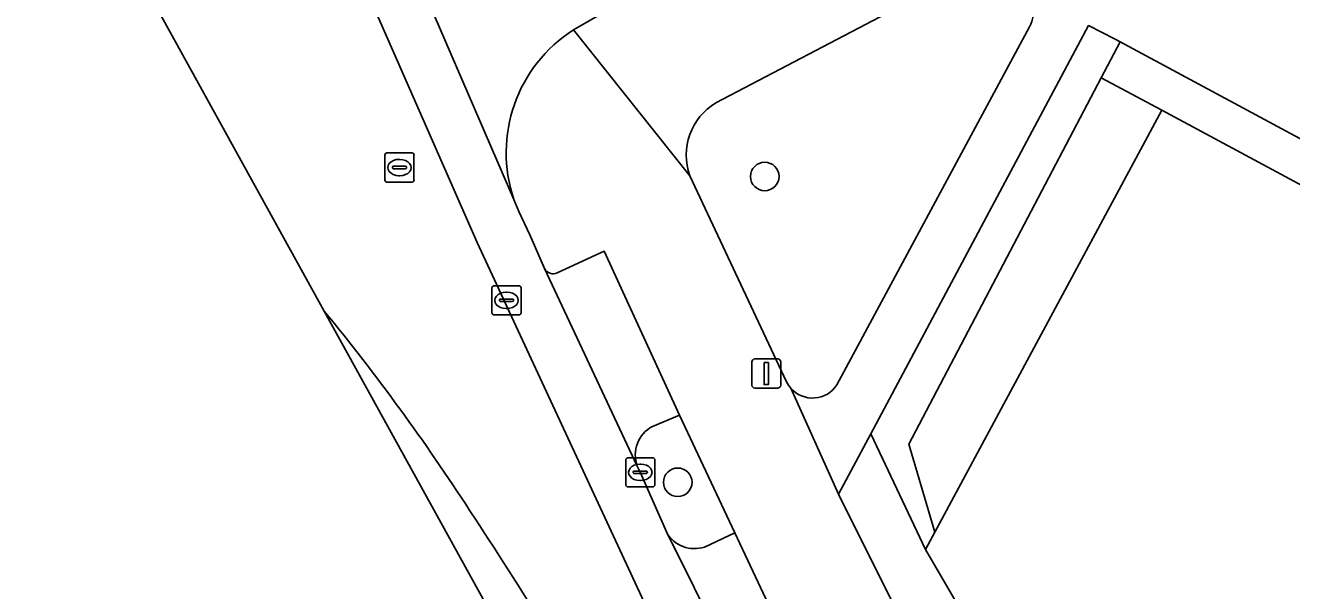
# Model space of a CAD drawing. Extents: x 159489 to 160304, y 383825 to 384531.
# Drawn here: x 159488.51 to 159531.94, y 384291.29 to 384310.67 of the extents above; entities that cross this region are included whole.
import ezdxf

# ---------------------------------------------------------------- set-up
doc = ezdxf.new("R2010")
doc.units = 0
for name, color, linetype in [('IMGEO_Boom', 7, 'Continuous'), ('IMGEO_Groenvoorziening', 7, 'Continuous'), ('IMGEO_Kolk', 7, 'Continuous'), ('IMGEO_Lichtmast', 7, 'Continuous'), ('IMGEO_Pand', 7, 'Continuous'), ('IMGEO_Parkeervlak_open', 7, 'Continuous'), ('IMGEO_Rijbaan_lokaal_gesloten', 7, 'Continuous'), ('IMGEO_Rijbaan_lokaal_open', 7, 'Continuous'), ('IMGEO_Rioolput', 7, 'Continuous'), ('IMGEO_Voetpad_gesloten', 7, 'Continuous'), ('IMGEO_Voetpad_open', 7, 'Continuous')]:
    doc.layers.add(name, color=color, linetype=linetype)

msp = doc.modelspace()

# ---------------------------------------------------------------- linework, layer by layer
at = {"layer": 'IMGEO_Boom'}
for centre in [(159513.866, 384305.486), (159510.882, 384295.006)]:
    msp.add_circle(centre, 0.489, dxfattribs=at)
at = {"layer": 'IMGEO_Groenvoorziening'}
for points in [[(159520.746, 384312.497), (159512.192, 384308.01)], [(159516.34, 384298.347), (159522.945, 384310.619)], [(159511.295, 384305.514), (159514.612, 384298.451)], [(159510.944, 384297.309), (159510.017, 384296.92)], [(159511.801, 384292.789), (159512.841, 384293.275), (159510.944, 384297.309)], [(159509.495, 384295.554), (159509.598, 384295.349), (159510.503, 384293.281)]]:
    msp.add_lwpolyline(points, dxfattribs=at)
for points in [[(159525.406, 384308.865), (159526.055, 384310.099), (159525.855, 384310.207), (159524.97, 384310.657), (159517.502, 384296.664), (159519.377, 384292.707), (159519.695, 384293.297), (159518.801, 384296.315)], [(159519.377, 384292.707), (159517.502, 384296.664), (159516.4, 384294.599), (159520.528, 384286.319), (159522.438, 384287.447)]]:
    msp.add_lwpolyline(points, close=True, dxfattribs=at)
for centre, radius, start, end in [((159522.095, 384311.116), 0.984, 329.6786, 57.1688), ((159513.256, 384306.218), 2.084, 120.7082, 199.7575), ((159515.548, 384298.917), 1.045, 206.4547, 220.9254), ((159515.506, 384298.887), 0.994, 221.2147, 327.1006), ((159510.523, 384295.944), 1.099, 117.4026, 200.7699), ((159511.455, 384293.834), 1.101, 210.1689, 288.3132)]:
    msp.add_arc(centre, radius, start, end, dxfattribs=at)
at = {"layer": 'IMGEO_Kolk'}
for p, q in [((159504.509, 384300.817), (159504.509, 384301.669)), ((159504.584, 384301.743), (159505.436, 384301.743)), ((159505.51, 384301.669), (159505.51, 384300.817)), ((159504.768, 384301.237), (159504.768, 384301.249)), ((159505.206, 384301.2), (159504.808, 384301.2)), ((159504.811, 384301.286), (159505.209, 384301.286)), ((159504.997, 384301.523), (159505.022, 384301.523)), ((159505.252, 384301.249), (159505.252, 384301.237)), ((159505.436, 384300.743), (159504.584, 384300.743)), ((159505.02, 384300.963), (159504.995, 384300.963)), ((159509.097, 384294.923), (159509.097, 384295.775)), ((159509.172, 384295.849), (159510.024, 384295.849)), ((159509.585, 384295.629), (159509.61, 384295.629)), ((159510.098, 384295.775), (159510.098, 384294.923)), ((159509.356, 384295.343), (159509.356, 384295.355)), ((159509.794, 384295.306), (159509.396, 384295.306)), ((159509.399, 384295.392), (159509.797, 384295.392)), ((159509.608, 384295.069), (159509.583, 384295.069)), ((159509.84, 384295.355), (159509.84, 384295.343)), ((159510.024, 384294.849), (159509.172, 384294.849))]:
    msp.add_line(p, q, dxfattribs=at)
for points in [[(159504.509, 384300.817), (159504.509, 384301.669)], [(159504.584, 384301.743), (159505.436, 384301.743)], [(159505.51, 384301.669), (159505.51, 384300.817)], [(159505.436, 384300.743), (159504.584, 384300.743)], [(159509.097, 384294.923), (159509.097, 384295.775)], [(159509.172, 384295.849), (159510.024, 384295.849)], [(159510.098, 384295.775), (159510.098, 384294.923)], [(159510.024, 384294.849), (159509.172, 384294.849)]]:
    msp.add_lwpolyline(points, dxfattribs=at)
for centre, radius, start, end in [((159504.586, 384301.667), 0.0765, 91.552, 178.448), ((159504.586, 384301.667), 0.0765, 91.552, 178.448), ((159505.434, 384301.667), 0.0765, 1.552, 88.448), ((159505.434, 384301.667), 0.0765, 1.552, 88.448), ((159504.808, 384301.246), 0.0403, 85.8775, 175.7526), ((159504.805, 384301.236), 0.0366, 178.938, 274.7102), ((159505.209, 384301.243), 0.043, 264.8664, 352.4533), ((159505.213, 384301.248), 0.0386, 1.7309, 96.639), ((159504.586, 384300.819), 0.0765, 181.552, 268.448), ((159504.586, 384300.819), 0.0765, 181.552, 268.448), ((159505.434, 384300.819), 0.0765, 271.552, 358.448), ((159505.434, 384300.819), 0.0765, 271.552, 358.448), ((159509.174, 384295.773), 0.0765, 91.552, 178.448), ((159509.174, 384295.773), 0.0765, 91.552, 178.448), ((159510.022, 384295.773), 0.0765, 1.552, 88.448), ((159510.022, 384295.773), 0.0765, 1.552, 88.448), ((159509.396, 384295.352), 0.0403, 85.8775, 175.7526), ((159509.393, 384295.342), 0.0366, 178.938, 274.7102), ((159509.797, 384295.349), 0.043, 264.8664, 352.4533), ((159509.801, 384295.354), 0.0386, 1.7309, 96.639), ((159509.174, 384294.925), 0.0765, 181.552, 268.448), ((159509.174, 384294.925), 0.0765, 181.552, 268.448), ((159510.022, 384294.925), 0.0765, 271.552, 358.448), ((159510.022, 384294.925), 0.0765, 271.552, 358.448)]:
    msp.add_arc(centre, radius, start, end, dxfattribs=at)
for centre, major_axis, ratio, start_param, end_param in [((159504.996, 384301.243), (-0.387, 0.002), 0.722429, 4.712389, 7.853982), ((159505.021, 384301.243), (-0.39, 0.002), 0.717154, 1.570796, 4.712389), ((159509.584, 384295.349), (-0.387, 0.002), 0.722429, 4.712389, 7.853982), ((159509.609, 384295.349), (-0.39, 0.002), 0.717154, 1.570796, 4.712389)]:
    msp.add_ellipse(centre, major_axis=major_axis, ratio=ratio, start_param=start_param, end_param=end_param, dxfattribs=at)
at = {"layer": 'IMGEO_Lichtmast'}
for p, q in [((159513.423, 384298.332), (159513.423, 384299.132)), ((159513.423, 384299.132), (159513.423, 384298.332)), ((159513.523, 384299.232), (159514.313, 384299.232)), ((159514.313, 384299.232), (159513.523, 384299.232)), ((159514.413, 384299.132), (159514.413, 384298.332)), ((159514.413, 384298.332), (159514.413, 384299.132)), ((159514.313, 384298.232), (159513.523, 384298.232)), ((159513.523, 384298.232), (159514.313, 384298.232))]:
    msp.add_line(p, q, dxfattribs=at)
msp.add_lwpolyline([(159513.843, 384299.107), (159513.993, 384299.107), (159513.993, 384298.357), (159513.843, 384298.357), (159513.843, 384299.107)], dxfattribs=at)
for centre, start, end in [((159513.523, 384299.132), 90, 180), ((159513.523, 384299.132), 90, 180), ((159514.313, 384299.132), 0, 90), ((159514.313, 384299.132), 360, 90), ((159513.523, 384298.332), 180, 270), ((159513.523, 384298.332), 180, 270), ((159514.313, 384298.332), 270, 0), ((159514.313, 384298.332), 270, 0)]:
    msp.add_arc(centre, 0.1, start, end, dxfattribs=at)
at = {"layer": 'IMGEO_Pand'}
msp.add_lwpolyline([(159556.766, 384292.015), (159527.484, 384307.756), (159519.695, 384293.297), (159519.377, 384292.707), (159522.438, 384287.447), (159523.926, 384284.889), (159527.419, 384278.887), (159528.221, 384278.456), (159541.03, 384271.564), (159545.068, 384269.391)], close=True, dxfattribs=at)
at = {"layer": 'IMGEO_Parkeervlak_open'}
for points in [[(159510.017, 384296.92), (159510.944, 384297.309), (159508.356, 384302.932), (159506.748, 384302.18)], [(159506.317, 384302.33), (159509.495, 384295.554)], [(159510.503, 384293.281), (159512.388, 384289.519), (159514.249, 384285.66)], [(159512.841, 384293.275), (159511.801, 384292.789)], [(159514.684, 384286.963), (159515.642, 384287.44), (159514.162, 384290.453), (159512.841, 384293.275)]]:
    msp.add_lwpolyline(points, dxfattribs=at)
for centre, radius, start, end in [((159506.611, 384302.481), 0.331, 207.1915, 294.4299), ((159510.523, 384295.944), 1.099, 117.4026, 200.7699), ((159511.455, 384293.834), 1.101, 210.1689, 288.3132)]:
    msp.add_arc(centre, radius, start, end, dxfattribs=at)
at = {"layer": 'IMGEO_Rijbaan_lokaal_gesloten'}
for points in [[(159507.304, 384310.511), (159508.843, 384311.392), (159517.985, 384316.313), (159518.784, 384316.748)], [(159524.271, 384267.433), (159523.961, 384267.993), (159522.265, 384270.887), (159520.22, 384274.459), (159520.085, 384274.691), (159518.077, 384278.372), (159516.075, 384282.074), (159514.361, 384285.413), (159514.249, 384285.66), (159512.388, 384289.519), (159510.503, 384293.281), (159509.598, 384295.349), (159509.495, 384295.554), (159506.317, 384302.33), (159505.805, 384303.485), (159505.427, 384304.282), (159505.266, 384304.692), (159500.96, 384314.643), (159500.822, 384314.935), (159499.162, 384314.251), (159499.609, 384313.218), (159504.004, 384303.229), (159509.792, 384290.772)], [(159500.96, 384314.643), (159505.266, 384304.692)], [(159498.759, 384300.871), (159511.588, 384277.632), (159522.115, 384259.647), (159522.313, 384259.295), (159522.463, 384259.078)]]:
    msp.add_lwpolyline(points, dxfattribs=at)
for centre, radius, start, end in [((159509.99, 384306.304), 4.992, 122.5572, 198.839), ((159440.998, 384253.46), 74.727, 32.88102, 39.37953), ((159356.003, 384196.45), 177.065, 29.46867, 33.44179)]:
    msp.add_arc(centre, radius, start, end, dxfattribs=at)
at = {"layer": 'IMGEO_Rijbaan_lokaal_open'}
for points in [[(159492.041, 384315.54), (159489.625, 384320.041), (159488.508, 384319.441), (159498.759, 384300.871)], [(159509.792, 384290.772), (159504.004, 384303.229), (159499.609, 384313.218), (159499.162, 384314.251)]]:
    msp.add_lwpolyline(points, dxfattribs=at)
for centre, radius, start, end in [((159440.998, 384253.46), 74.727, 32.88102, 39.37953), ((159356.003, 384196.45), 177.065, 29.46867, 33.44179)]:
    msp.add_arc(centre, radius, start, end, dxfattribs=at)
at = {"layer": 'IMGEO_Rioolput'}
for p, q in [((159500.836, 384305.367), (159500.836, 384306.219)), ((159500.911, 384306.293), (159501.763, 384306.293)), ((159501.324, 384306.073), (159501.349, 384306.073)), ((159501.837, 384306.219), (159501.837, 384305.367)), ((159501.095, 384305.787), (159501.095, 384305.799)), ((159501.533, 384305.75), (159501.135, 384305.75)), ((159501.138, 384305.836), (159501.536, 384305.836)), ((159501.347, 384305.513), (159501.322, 384305.513)), ((159501.579, 384305.799), (159501.579, 384305.787)), ((159501.763, 384305.293), (159500.911, 384305.293))]:
    msp.add_line(p, q, dxfattribs=at)
for points in [[(159500.836, 384305.367), (159500.836, 384306.219)], [(159500.911, 384306.293), (159501.763, 384306.293)], [(159501.837, 384306.219), (159501.837, 384305.367)], [(159501.763, 384305.293), (159500.911, 384305.293)]]:
    msp.add_lwpolyline(points, dxfattribs=at)
for centre, radius, start, end in [((159500.913, 384306.217), 0.0765, 91.552, 178.448), ((159500.913, 384306.217), 0.0765, 91.552, 178.448), ((159501.761, 384306.217), 0.0765, 1.552, 88.448), ((159501.761, 384306.217), 0.0765, 1.552, 88.448), ((159501.135, 384305.796), 0.0403, 85.8775, 175.7526), ((159501.132, 384305.786), 0.0366, 178.938, 274.7102), ((159501.536, 384305.793), 0.043, 264.8664, 352.4533), ((159501.54, 384305.798), 0.0386, 1.7309, 96.639), ((159500.913, 384305.369), 0.0765, 181.552, 268.448), ((159500.913, 384305.369), 0.0765, 181.552, 268.448), ((159501.761, 384305.369), 0.0765, 271.552, 358.448), ((159501.761, 384305.369), 0.0765, 271.552, 358.448)]:
    msp.add_arc(centre, radius, start, end, dxfattribs=at)
for centre, major_axis, ratio, start_param, end_param in [((159501.323, 384305.793), (-0.387, 0.002), 0.722429, 4.712389, 7.853982), ((159501.348, 384305.793), (-0.39, 0.002), 0.717154, 1.570796, 4.712389)]:
    msp.add_ellipse(centre, major_axis=major_axis, ratio=ratio, start_param=start_param, end_param=end_param, dxfattribs=at)
at = {"layer": 'IMGEO_Voetpad_gesloten'}
msp.add_lwpolyline([(159527.484, 384307.756), (159525.406, 384308.865), (159518.801, 384296.315), (159519.695, 384293.297)], close=True, dxfattribs=at)
at = {"layer": 'IMGEO_Voetpad_open'}
for points in [[(159518.784, 384316.748), (159517.985, 384316.313), (159508.843, 384311.392), (159507.304, 384310.511), (159511.295, 384305.514)], [(159512.192, 384308.01), (159520.746, 384312.497)], [(159514.612, 384298.451), (159511.295, 384305.514), (159507.304, 384310.511)], [(159514.758, 384298.232), (159516.4, 384294.599), (159517.502, 384296.664), (159524.97, 384310.657), (159525.855, 384310.207), (159526.055, 384310.099), (159576.611, 384282.913), (159575.933, 384281.657), (159590.223, 384274), (159620.712, 384257.605), (159621.017, 384257.441), (159621.346, 384257.26), (159646.05, 384243.709), (159649.079, 384242.048), (159654.684, 384240.484)], [(159522.945, 384310.619), (159516.34, 384298.347)], [(159505.266, 384304.692), (159505.427, 384304.282), (159505.805, 384303.485), (159506.317, 384302.33)], [(159506.748, 384302.18), (159508.356, 384302.932), (159510.944, 384297.309), (159512.841, 384293.275), (159514.162, 384290.453), (159515.642, 384287.44), (159518.362, 384282.168), (159519.898, 384279.303), (159521.428, 384276.516), (159523.825, 384272.217), (159525.723, 384268.974), (159523.961, 384267.993), (159524.271, 384267.433), (159525.047, 384267.876)], [(159543.06, 384248.654), (159537.922, 384256.46), (159535.783, 384259.763), (159532.141, 384265.589), (159534.333, 384266.954), (159531.499, 384271.869), (159529.156, 384270.537), (159524.479, 384278.85), (159521.885, 384283.676), (159520.528, 384286.319), (159516.4, 384294.599), (159514.758, 384298.232)]]:
    msp.add_lwpolyline(points, dxfattribs=at)
msp.add_lwpolyline([(159526.055, 384310.099), (159525.406, 384308.865), (159527.484, 384307.756), (159556.766, 384292.015), (159557.204, 384291.777), (159563.611, 384288.299), (159575.933, 384281.657), (159576.611, 384282.913)], close=True, dxfattribs=at)
for centre, radius, start, end in [((159522.095, 384311.116), 0.984, 329.6786, 57.1688), ((159509.99, 384306.304), 4.992, 122.5572, 198.839), ((159513.256, 384306.218), 2.084, 120.7082, 199.7575), ((159506.611, 384302.481), 0.331, 207.1915, 294.4299), ((159515.548, 384298.917), 1.045, 206.4547, 220.9254), ((159515.506, 384298.887), 0.994, 221.2147, 327.1006)]:
    msp.add_arc(centre, radius, start, end, dxfattribs=at)

doc.saveas('drawing.dxf')
